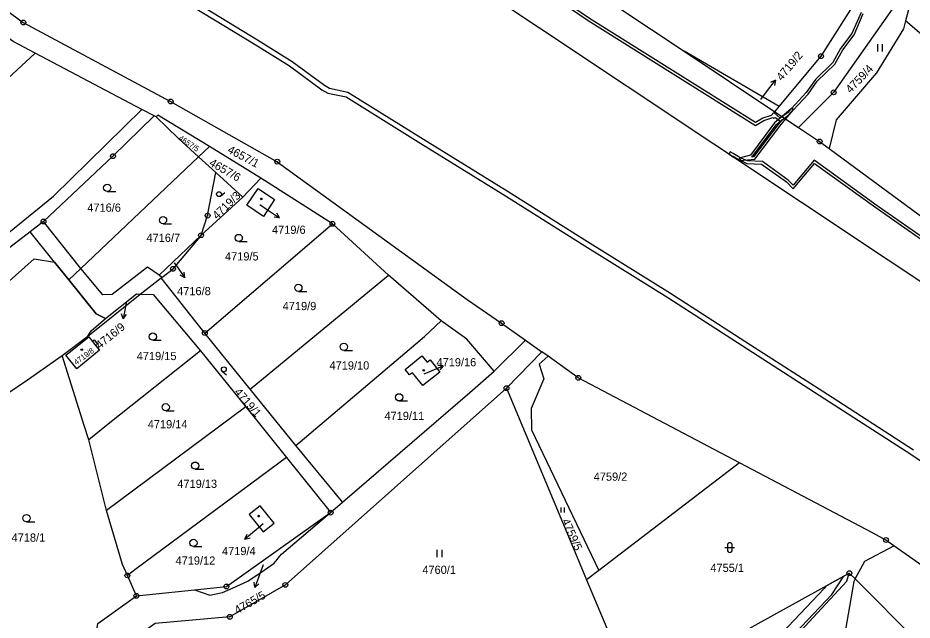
# Model space of a CAD drawing. Extents: x -644096 to -634268, y -1141430 to -1133463.
# Drawn here: x -638421.1 to -638236.1, y -1138250.5 to -1138126 of the extents above; entities that cross this region are included whole.
import ezdxf

# ---------------------------------------------------------------- set-up
doc = ezdxf.new("R2010")
doc.units = 0
for name, color, linetype in [('_CIVIL_CONSTRUCTION', 7, 'Continuous'), ('B_Hranice _3D', 7, 'Continuous'), ('M_Svah_Nasyp', 7, 'Continuous'), ('M_Svah_Zarez', 7, 'Continuous'), ('spodek_zarez', 7, 'Continuous'), ('svrsek_osa_sjezdy', 7, 'Continuous'), ('svrsek_osa_terminal_VRT', 7, 'Continuous'), ('svrsek_osa_VRT', 7, 'Continuous'), ('svrsek_popisy_VRT', 7, 'Continuous'), ('terminal_VRT', 7, 'Continuous')]:
    doc.layers.add(name, color=color, linetype=linetype)

msp = doc.modelspace()

# ---------------------------------------------------------------- linework, layer by layer
at = {"layer": '_CIVIL_CONSTRUCTION'}
for centre, radius in [((-638419.97, -1138126.98), 0.5), ((-638419.97, -1138126.98), 0.0303), ((-638254.97, -1138133.94), 0.5), ((-638254.97, -1138133.94), 0.0303), ((-638252.36, -1138141.42), 0.5), ((-638252.36, -1138141.42), 0.0303), ((-638389.49, -1138143.3), 0.5), ((-638389.49, -1138143.3), 0.0303), ((-638255.26, -1138151.57), 0.5), ((-638255.26, -1138151.57), 0.0303), ((-638401.42, -1138154.61), 0.5), ((-638401.42, -1138154.61), 0.0303), ((-638367.44, -1138155.75), 0.5), ((-638367.44, -1138155.75), 0.0303), ((-638381.85, -1138166.9), 0.5), ((-638381.85, -1138166.9), 0.0303), ((-638415.8, -1138168.11), 0.5), ((-638415.8, -1138168.11), 0.0303), ((-638356.03, -1138168.6), 0.5), ((-638356.03, -1138168.6), 0.0303), ((-638383.2, -1138170.96), 0.5), ((-638383.2, -1138170.96), 0.0303), ((-638389, -1138177.9), 0.5), ((-638389, -1138177.9), 0.0303), ((-638321.04, -1138189.14), 0.5), ((-638321.04, -1138189.14), 0.0303), ((-638382.43, -1138191.19), 0.5), ((-638382.43, -1138191.19), 0.0303), ((-638305.18, -1138200.44), 0.5), ((-638305.18, -1138200.44), 0.0303), ((-638320.03, -1138202.59), 0.5), ((-638320.03, -1138202.59), 0.0303), ((-638356.4, -1138228.32), 0.5), ((-638356.4, -1138228.32), 0.0303), ((-638241.54, -1138233.99), 0.5), ((-638241.54, -1138233.99), 0.0303), ((-638398.44, -1138241.31), 0.5), ((-638398.44, -1138241.31), 0.0303), ((-638249.12, -1138240.85), 0.5), ((-638249.12, -1138240.85), 0.0303), ((-638377.96, -1138243.6), 0.5), ((-638365.77, -1138243.27), 0.5), ((-638377.96, -1138243.6), 0.0303), ((-638365.77, -1138243.27), 0.0303), ((-638396.58, -1138245.52), 0.5), ((-638396.58, -1138245.52), 0.0303), ((-638377.26, -1138249.86), 0.5), ((-638377.26, -1138249.86), 0.0303)]:
    msp.add_circle(centre, radius, dxfattribs=at)
at = {"layer": 'B_Hranice _3D'}
for points in [[(-638334.39, -1138105.27), (-638303.17, -1138126.54), (-638268.53, -1138148.26), (-638266.79, -1138147.21), (-638264.93, -1138146.6), (-638264.8, -1138146.75), (-638264.38, -1138146.61), (-638263.4, -1138147.39), (-638262.53, -1138146.73), (-638261.57, -1138145.99), (-638260.67, -1138144.99), (-638261.05, -1138144.65), (-638261.91, -1138145.63), (-638262.97, -1138146.43), (-638263.4, -1138146.75), (-638264.71, -1138145.57), (-638265.28, -1138146.19), (-638266.99, -1138146.75), (-638268.53, -1138147.68), (-638302.89, -1138126.12), (-638334.11, -1138104.85)], [(-638389.15, -1138121.02), (-638372.03, -1138131.51), (-638364.92, -1138135.95), (-638358.24, -1138140.86), (-638356.98, -1138141.57), (-638353.22, -1138142.35), (-638337.73, -1138152), (-638320.78, -1138162.45), (-638303.84, -1138173.15), (-638286.67, -1138183.87), (-638270.11, -1138194.53), (-638253.21, -1138205.38), (-638236.41, -1138216.24), (-638219.91, -1138227.34)], [(-638235.85, -1138215.4), (-638252.67, -1138204.54), (-638269.57, -1138193.69), (-638286.13, -1138183.03), (-638303.3, -1138172.31), (-638320.26, -1138161.61), (-638337.21, -1138151.16), (-638352.84, -1138141.41), (-638356.62, -1138140.63), (-638357.7, -1138140.02), (-638364.36, -1138135.13), (-638371.51, -1138130.65), (-638388.63, -1138120.16)], [(-638246.69, -1138124.87), (-638248.59, -1138129.26), (-638250.91, -1138132.33), (-638252.53, -1138135.27), (-638256.14, -1138138.77), (-638258.04, -1138141.45), (-638261.1, -1138144.78), (-638263.01, -1138146.4), (-638264.57, -1138147.73), (-638269.59, -1138154.37), (-638271.91, -1138155.05), (-638271.77, -1138155.53), (-638268.68, -1138155.25), (-638263.51, -1138148.42), (-638262.25, -1138146.92), (-638260.74, -1138145.12), (-638257.66, -1138141.77), (-638255.76, -1138139.09), (-638252.13, -1138135.57), (-638250.49, -1138132.61), (-638248.15, -1138129.52), (-638246.23, -1138125.09)], [(-638230.65, -1138173.7), (-638243.38, -1138164.85), (-638256.4, -1138155.47), (-638260.73, -1138160.63), (-638261.75, -1138159.54), (-638267.11, -1138155.74), (-638270.2, -1138155.6), (-638271.49, -1138155), (-638271.58, -1138154.95), (-638271.91, -1138155.05), (-638271.71, -1138155.44), (-638270.32, -1138156.1), (-638267.27, -1138156.24), (-638262.09, -1138159.92), (-638260.71, -1138161.39), (-638256.32, -1138156.15), (-638243.66, -1138165.25), (-638230.95, -1138174.1)], [(-638423.51, -1138180.98), (-638417.71, -1138175.82), (-638413.49, -1138176.54), (-638410.55, -1138180.19), (-638404.9, -1138187.2), (-638402.99, -1138188.2), (-638396.54, -1138183.08), (-638395.77, -1138183.13), (-638391.45, -1138179.8), (-638391.29, -1138179.67), (-638391.9, -1138179.23), (-638394.26, -1138177.53), (-638401.6, -1138183.22), (-638403.54, -1138183.26), (-638408.04, -1138177.82), (-638415.8, -1138168.11), (-638418.57, -1138170.24), (-638436.34, -1138183.91)]]:
    msp.add_lwpolyline(points, dxfattribs=at)
for points in [[(-638263.02, -1138147.06), (-638263.91, -1138148.11), (-638268.94, -1138154.77), (-638269.28, -1138154.79), (-638264.21, -1138148.07)], [(-638271.71, -1138155.44), (-638271.49, -1138155), (-638272.14, -1138154.68), (-638273.12, -1138154.05), (-638273.74, -1138153.68), (-638273.97, -1138154.21), (-638273.19, -1138154.73), (-638273.14, -1138154.63), (-638272.38, -1138155.12)], [(-638250.25, -1138241.47), (-638253.99, -1138243.53), (-638254.29, -1138243.99), (-638266.72, -1138257.14), (-638273.65, -1138263.28), (-638275.34, -1138266.51), (-638275.87, -1138272.79), (-638275.67, -1138276.51), (-638262.42, -1138289.7), (-638261.03, -1138288.26), (-638273.71, -1138275.64), (-638273.86, -1138272.82), (-638273.75, -1138271.48), (-638273.93, -1138268.72), (-638273.48, -1138268.23), (-638273.38, -1138267.08), (-638265.33, -1138258.58), (-638252.71, -1138245.24)]]:
    msp.add_lwpolyline(points, close=True, dxfattribs=at)
at = {"layer": 'M_Svah_Nasyp'}
msp.add_line((-638405.68, -1138192.92), (-638404.94, -1138193.82), dxfattribs=at)
at = {"layer": 'M_Svah_Zarez'}
for centre in [(-638370.75, -1138163.45), (-638407.87, -1138194.61), (-638337.16, -1138198.91), (-638371.3, -1138229.04)]:
    msp.add_circle(centre, 0.175, dxfattribs=at)
at = {"layer": 'spodek_zarez'}
msp.add_circle((-638683.07, -1137056.85), 1378.08, dxfattribs=at)
at = {"layer": 'svrsek_osa_sjezdy'}
for p, q in [((-638243.25, -1138132.94), (-638243.25, -1138131.44)), ((-638242.25, -1138132.94), (-638242.25, -1138131.44)), ((-638402.6, -1138161.9), (-638400.85, -1138161.9)), ((-638379.18, -1138162.87), (-638378.27, -1138162.13)), ((-638391.07, -1138168.58), (-638389.32, -1138168.58)), ((-638375.42, -1138172.28), (-638373.67, -1138172.28)), ((-638363.08, -1138182.6), (-638361.33, -1138182.6)), ((-638393.18, -1138192.67), (-638391.43, -1138192.67)), ((-638353.66, -1138194.79), (-638351.91, -1138194.79)), ((-638378.83, -1138199.08), (-638377.94, -1138199.85)), ((-638342.22, -1138205.23), (-638340.47, -1138205.23)), ((-638390.51, -1138207.28), (-638388.76, -1138207.28)), ((-638384.41, -1138219.36), (-638382.66, -1138219.36)), ((-638308.7, -1138228.29), (-638308.7, -1138227.28)), ((-638308.03, -1138228.29), (-638308.03, -1138227.28)), ((-638419.32, -1138230.22), (-638417.57, -1138230.22)), ((-638384.78, -1138235.34), (-638383.03, -1138235.34)), ((-638274.84, -1138235.55), (-638272.84, -1138235.55)), ((-638274.34, -1138235.05), (-638274.34, -1138236.05)), ((-638273.34, -1138236.05), (-638273.34, -1138235.05)), ((-638334.35, -1138237.53), (-638334.35, -1138236.03)), ((-638333.35, -1138237.53), (-638333.35, -1138236.03))]:
    msp.add_line(p, q, dxfattribs=at)
for centre, radius in [((-638402.6, -1138161.15), 0.75), ((-638379.49, -1138162.48), 0.502), ((-638391.07, -1138167.83), 0.75), ((-638375.42, -1138171.53), 0.75), ((-638363.08, -1138181.85), 0.75), ((-638393.18, -1138191.92), 0.75), ((-638353.66, -1138194.04), 0.75), ((-638378.5, -1138198.7), 0.502), ((-638342.22, -1138204.48), 0.75), ((-638390.51, -1138206.53), 0.75), ((-638384.41, -1138218.61), 0.75), ((-638419.32, -1138229.47), 0.75), ((-638384.78, -1138234.59), 0.75)]:
    msp.add_circle(centre, radius, dxfattribs=at)
for centre, start, end in [((-638273.84, -1138235.05), 0, 180), ((-638273.84, -1138236.05), 180, 359.9879)]:
    msp.add_arc(centre, 0.5, start, end, dxfattribs=at)
at = {"layer": 'svrsek_osa_terminal_VRT'}
msp.add_arc((-642050.26, -1145189.6), 8802.25, 41.413152, 75.317049, dxfattribs=at)
at = {"layer": 'svrsek_popisy_VRT'}
for p, q in [((-638266.22, -1138141.29), (-638264.41, -1138138.89)), ((-638264.41, -1138138.89), (-638265.42, -1138139.39)), ((-638264.41, -1138138.89), (-638264.62, -1138139.99)), ((-638267.43, -1138142.92), (-638266.22, -1138141.29)), ((-638371.08, -1138164.59), (-638369.44, -1138165.68)), ((-638369.44, -1138165.68), (-638366.95, -1138167.36)), ((-638366.95, -1138167.36), (-638368.06, -1138167.21)), ((-638366.95, -1138167.36), (-638367.5, -1138166.38)), ((-638388.75, -1138176.68), (-638388.3, -1138177.31)), ((-638388.3, -1138177.31), (-638386.54, -1138179.74)), ((-638386.54, -1138179.74), (-638387.53, -1138179.22)), ((-638386.54, -1138179.74), (-638386.72, -1138178.63)), ((-638398.76, -1138185.32), (-638399.33, -1138188.27)), ((-638398.69, -1138184.97), (-638398.76, -1138185.32)), ((-638399.33, -1138188.27), (-638399.63, -1138187.19)), ((-638399.33, -1138188.27), (-638398.65, -1138187.38)), ((-638335.88, -1138199.11), (-638333.12, -1138197.94)), ((-638333.12, -1138197.94), (-638334.23, -1138197.87)), ((-638333.12, -1138197.94), (-638333.84, -1138198.79)), ((-638337.09, -1138199.62), (-638335.88, -1138199.11)), ((-638371.83, -1138231.87), (-638374.13, -1138233.8)), ((-638370.34, -1138230.61), (-638371.83, -1138231.87)), ((-638374.13, -1138233.8), (-638373.68, -1138232.77)), ((-638374.13, -1138233.8), (-638373.04, -1138233.54)), ((-638370.33, -1138239.15), (-638371.03, -1138240.99)), ((-638371.03, -1138240.99), (-638372.1, -1138243.79)), ((-638372.1, -1138243.79), (-638372.21, -1138242.68)), ((-638372.1, -1138243.79), (-638371.28, -1138243.04))]:
    msp.add_line(p, q, dxfattribs=at)
at = {"layer": 'terminal_VRT'}
for p, q in [((-638205.66, -1138154.25), (-638237.47, -1138126.62)), ((-638395.44, -1138144.94), (-638417.53, -1138133.32)), ((-638263.64, -1138144.37), (-638283.31, -1138132.88)), ((-638283.31, -1138132.88), (-638264.5, -1138145.41)), ((-638392.92, -1138146.27), (-638395.44, -1138144.94)), ((-638264.5, -1138145.41), (-638263.64, -1138144.37)), ((-638392.49, -1138146.49), (-638392.92, -1138146.27)), ((-638264.5, -1138145.41), (-638259.62, -1138148.67)), ((-638383.71, -1138154.75), (-638381.49, -1138152.64)), ((-638370.82, -1138159.16), (-638381.49, -1138152.64)), ((-638380.12, -1138158.02), (-638383.71, -1138154.75)), ((-638374.59, -1138163.07), (-638380.12, -1138158.02)), ((-638370.82, -1138159.16), (-638374.59, -1138163.07)), ((-638356.03, -1138168.6), (-638370.82, -1138159.16)), ((-638383.2, -1138170.96), (-638374.59, -1138163.07)), ((-638382.43, -1138191.19), (-638356.03, -1138168.6)), ((-638344.45, -1138179.21), (-638356.03, -1138168.6)), ((-638395.77, -1138183.13), (-638391.45, -1138179.8)), ((-638391.45, -1138179.8), (-638391.29, -1138179.67)), ((-638382.43, -1138191.19), (-638391.45, -1138179.8)), ((-638373.07, -1138202.77), (-638344.45, -1138179.21)), ((-638333.52, -1138188.69), (-638344.45, -1138179.21)), ((-638406.61, -1138191.86), (-638395.77, -1138183.13)), ((-638373.07, -1138202.77), (-638382.43, -1138191.19)), ((-638411.9, -1138195.82), (-638406.61, -1138191.86)), ((-638316.1, -1138192.66), (-638322.61, -1138199.05)), ((-638316.1, -1138192.66), (-638312.71, -1138195.07)), ((-638383.35, -1138194.87), (-638373.94, -1138206.47)), ((-638312.71, -1138195.07), (-638320.03, -1138202.59)), ((-638311.43, -1138195.99), (-638312.71, -1138195.07)), ((-638363.6, -1138214.42), (-638373.07, -1138202.77)), ((-638373.94, -1138206.47), (-638402.78, -1138227.91)), ((-638373.94, -1138206.47), (-638365.56, -1138216.95)), ((-638271.83, -1138218.02), (-638300.94, -1138240.28)), ((-638356.4, -1138228.32), (-638353.92, -1138226.18)), ((-638300.94, -1138240.28), (-638303.47, -1138242.21)), ((-638291.3, -1138264.05), (-638249.12, -1138240.85)), ((-638249.12, -1138240.85), (-638247.93, -1138242.03)), ((-638396.58, -1138245.52), (-638398.44, -1138241.31)), ((-638303.47, -1138242.21), (-638295.54, -1138261.02)), ((-638247.93, -1138242.03), (-638227.2, -1138262.72)), ((-638396.58, -1138245.52), (-638384.54, -1138244.28))]:
    msp.add_line(p, q, dxfattribs=at)
for points in [[(-637990.9, -1138365.37), (-638010.58, -1138346.05), (-638037.63, -1138322.11), (-638086.71, -1138283.5), (-638222.95, -1138188.18), (-638349.23, -1138104.1), (-638423.32, -1138053.73), (-638510.68, -1138004.02), (-638527.17, -1137970.93), (-638528.76, -1137961.15)], [(-638490.51, -1138085.91), (-638470.04, -1138092.2), (-638452.44, -1138103.05), (-638419.97, -1138126.98), (-638389.49, -1138143.3), (-638367.44, -1138155.75), (-638328.13, -1138184.22), (-638321.04, -1138189.14), (-638316.1, -1138192.66)], [(-638263.64, -1138144.37), (-638254.97, -1138133.94), (-638246.38, -1138120.43), (-638239.73, -1138093.96)], [(-638315.96, -1138111.4), (-638310.32, -1138114.88), (-638283.31, -1138132.88)], [(-638236.28, -1138113.89), (-638237.64, -1138120.48), (-638240.25, -1138124.2), (-638252.36, -1138141.42), (-638259.62, -1138148.67)], [(-638236.28, -1138113.89), (-638234.33, -1138114.86), (-638237.47, -1138126.62)], [(-638417.53, -1138133.32), (-638422.08, -1138130.93), (-638431.18, -1138124.52)], [(-638237.47, -1138126.62), (-638237.92, -1138128.31), (-638243.48, -1138137.39), (-638251.87, -1138147.13), (-638253.27, -1138153.03)], [(-638417.53, -1138133.32), (-638431.74, -1138146.39), (-638458.67, -1138170.08), (-638475.25, -1138183.5)], [(-638475.25, -1138183.5), (-638461.9, -1138190.09), (-638450.15, -1138188.01), (-638440.4, -1138184.56), (-638413.71, -1138162.88), (-638395.44, -1138144.94)], [(-638392.92, -1138146.27), (-638401.42, -1138154.61), (-638415.8, -1138168.11), (-638418.57, -1138170.24)], [(-638381.49, -1138152.64), (-638392.15, -1138146.13), (-638392.49, -1138146.49)], [(-638383.71, -1138154.75), (-638387.92, -1138150.91), (-638392.49, -1138146.49)], [(-638259.62, -1138148.67), (-638255.26, -1138151.57), (-638253.27, -1138153.03)], [(-638253.27, -1138153.03), (-638216.34, -1138180.25), (-638194.6, -1138195.4)], [(-638410.55, -1138180.19), (-638408.04, -1138177.82), (-638383.71, -1138154.75)], [(-638383.2, -1138170.96), (-638381.85, -1138166.9), (-638380.12, -1138158.02)], [(-638371.39, -1138161.29), (-638368, -1138163.54), (-638370.29, -1138167.06), (-638373.72, -1138164.74), (-638371.39, -1138161.29)], [(-638418.57, -1138170.24), (-638436.34, -1138183.91), (-638437.11, -1138188.66), (-638468.25, -1138206.8)], [(-638410.55, -1138180.19), (-638413.49, -1138176.54), (-638418.57, -1138170.24)], [(-638391.29, -1138179.67), (-638391.9, -1138179.23), (-638383.2, -1138170.96)], [(-638391.29, -1138179.67), (-638389, -1138177.9), (-638383.3, -1138171.25), (-638383.2, -1138170.96)], [(-638402.99, -1138188.2), (-638404.9, -1138187.2), (-638410.55, -1138180.19)], [(-638402.99, -1138188.2), (-638396.54, -1138183.08), (-638395.77, -1138183.13)], [(-638395.77, -1138183.13), (-638393.11, -1138183.24), (-638383.35, -1138194.87)], [(-638406.61, -1138191.86), (-638405.9, -1138190.73), (-638402.99, -1138188.2)], [(-638363.6, -1138214.42), (-638336.98, -1138191.9), (-638333.52, -1138188.69)], [(-638322.61, -1138199.05), (-638328.21, -1138192.44), (-638333.52, -1138188.69)], [(-638406.44, -1138191.97), (-638405.68, -1138192.92), (-638405.31, -1138192.62), (-638404.62, -1138193.5), (-638404.94, -1138193.82), (-638404.21, -1138194.76), (-638408.93, -1138198.57), (-638411.16, -1138195.74), (-638406.44, -1138191.97)], [(-638383.35, -1138194.87), (-638402.42, -1138210.06), (-638406.42, -1138213.25)], [(-638454.08, -1138235.44), (-638440.62, -1138218.89), (-638434.36, -1138211.16), (-638419.11, -1138200.88), (-638411.9, -1138195.82)], [(-638406.42, -1138213.25), (-638407.35, -1138210.32), (-638411.9, -1138195.82)], [(-638339.48, -1138199.42), (-638340.06, -1138199.86), (-638341, -1138198.71), (-638337.55, -1138195.87), (-638336.44, -1138197.19), (-638335.85, -1138196.75), (-638333.81, -1138199.27), (-638337.32, -1138202.04), (-638339.48, -1138199.42)], [(-638311.43, -1138195.99), (-638313.24, -1138197.63), (-638312.29, -1138200.65), (-638314.92, -1138206.78), (-638314.88, -1138211.17), (-638300.94, -1138240.28)], [(-638271.83, -1138218.02), (-638305.18, -1138200.44), (-638311.43, -1138195.99)], [(-638353.92, -1138226.18), (-638327.64, -1138203.46), (-638322.61, -1138199.05)], [(-638320.03, -1138202.59), (-638365.77, -1138243.27), (-638377.26, -1138249.86), (-638392.67, -1138251.24), (-638396.38, -1138253.87)], [(-638320.03, -1138202.59), (-638306.51, -1138234.92), (-638303.47, -1138242.21)], [(-638402.78, -1138227.91), (-638405.28, -1138217.65), (-638406.42, -1138213.25)], [(-638353.92, -1138226.18), (-638354.15, -1138225.9), (-638363.6, -1138214.42)], [(-638365.56, -1138216.95), (-638396.62, -1138239.96), (-638398.44, -1138241.31)], [(-638365.56, -1138216.95), (-638356.51, -1138228.18), (-638356.4, -1138228.32)], [(-638239.88, -1138235.16), (-638241.54, -1138233.99), (-638244.18, -1138232.6), (-638271.83, -1138218.02)], [(-638398.44, -1138241.31), (-638399.45, -1138239.02), (-638402.78, -1138227.91)], [(-638384.54, -1138244.28), (-638377.96, -1138243.6), (-638356.4, -1138228.32)], [(-638384.54, -1138244.28), (-638381.42, -1138245.39), (-638378.76, -1138244.82), (-638376.53, -1138243.89), (-638373.52, -1138242.51), (-638370.13, -1138240.2), (-638368.09, -1138238.78), (-638366.56, -1138236.92), (-638356.4, -1138228.32)], [(-638368.1, -1138230.48), (-638370.97, -1138226.93), (-638373.22, -1138228.73), (-638370.35, -1138232.3), (-638368.1, -1138230.48)], [(-638247.93, -1138242.03), (-638245.93, -1138238.38), (-638239.88, -1138235.16)], [(-638212.95, -1138254.18), (-638214.23, -1138253.28), (-638239.88, -1138235.16)], [(-638257.05, -1138290.6), (-638273.46, -1138275.85), (-638273.93, -1138268.72), (-638249.66, -1138242.51), (-638249.12, -1138240.85)], [(-638247.93, -1138242.03), (-638248.22, -1138242.56), (-638251.07, -1138259.27), (-638249.67, -1138274.49), (-638248.38, -1138278.9), (-638245.77, -1138281.21), (-638238.48, -1138274.28), (-638231.78, -1138265.74), (-638227.2, -1138262.72)], [(-638410.28, -1138275.55), (-638407.53, -1138269.67), (-638406.77, -1138265), (-638404.53, -1138251.28), (-638398.01, -1138246.56), (-638396.58, -1138245.52)]]:
    msp.add_lwpolyline(points, dxfattribs=at)

# ---------------------------------------------------------------- texts
at = {"layer": 'svrsek_osa_VRT'}
for s, height, rotation, p in [('4719/2', 1.7, 50, (-638263.1, -1138139.15)), ('4759/4', 1.7, 46, (-638248.85, -1138141.7)), ('4657/5', 1.14, 326, (-638387.94, -1138151.14)), ('4657/1', 1.7, 332, (-638377.9, -1138153.78)), ('4657/6', 1.7, 330, (-638381.66, -1138156.45)), ('4719/3', 1.7, 44, (-638379.88, -1138167.8)), ('4716/9', 1.7, 39, (-638404.16, -1138194.59)), ('4719/8', 1.14, 36, (-638408.98, -1138197.83)), ('4719/1', 1.7, 311, (-638376.43, -1138203.47)), ('4759/5', 1.7, 294, (-638308.65, -1138230.01)), ('4765/5', 1.7, 30, (-638375.69, -1138249.37))]:
    msp.add_text(s, height=height, rotation=rotation, dxfattribs=at).set_placement(p)
for s, p in [('4716/6', (-638406.74, -1138166.1)), ('4719/6', (-638368.53, -1138170.67)), ('4716/7', (-638394.49, -1138172.34)), ('4719/5', (-638378.25, -1138176.18)), ('4716/8', (-638388.15, -1138183.36)), ('4719/9', (-638366.32, -1138186.45)), ('4719/15', (-638396.51, -1138196.78)), ('4719/16', (-638334.5, -1138198.07)), ('4719/10', (-638356.63, -1138198.73)), ('4719/11', (-638345.27, -1138209.17)), ('4719/14', (-638394.23, -1138210.89)), ('4759/2', (-638301.99, -1138221.73)), ('4719/13', (-638388.11, -1138223.21)), ('4718/1', (-638422.39, -1138234.33)), ('4719/4', (-638378.87, -1138237.11)), ('4719/12', (-638388.48, -1138239.08)), ('4760/1', (-638337.43, -1138240.99)), ('4755/1', (-638277.86, -1138240.58))]:
    msp.add_text(s, height=1.7, dxfattribs=at).set_placement(p)

doc.saveas('drawing.dxf')
